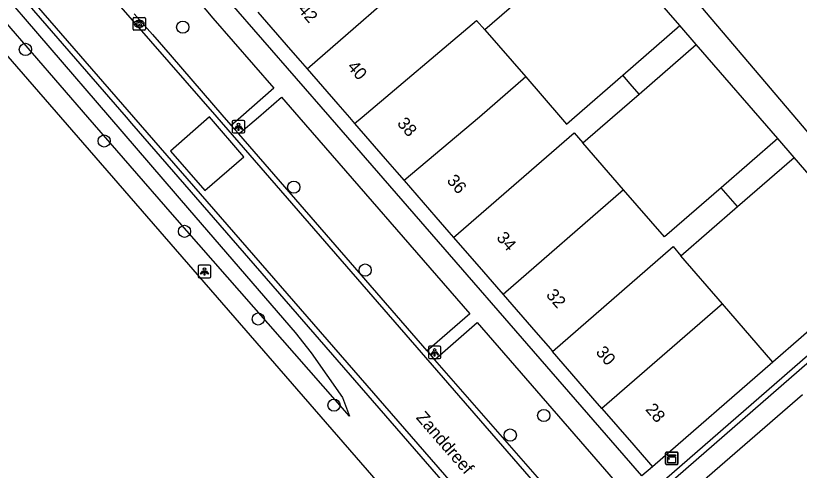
# Model space of a CAD drawing. Extents: x 155888 to 156864, y 383882 to 384671.
# Drawn here: x 156558.5 to 156621.4, y 383971.7 to 384008.1 of the extents above; entities that cross this region are included whole.
import ezdxf

# ---------------------------------------------------------------- set-up
doc = ezdxf.new("R2010")
doc.units = 0
for name, color, linetype in [('IMGEO_Boom', 7, 'Continuous'), ('IMGEO_Greppel_droge_sloot', 7, 'Continuous'), ('IMGEO_Kast', 7, 'Continuous'), ('IMGEO_Kolk', 7, 'Continuous'), ('IMGEO_Lichtpunt', 7, 'Continuous'), ('IMGEO_Openbare_ruimte_label', 7, 'Continuous'), ('IMGEO_OVBaan_gesloten', 7, 'Continuous'), ('IMGEO_Pand', 7, 'Continuous'), ('IMGEO_Pand_nummerreeks', 7, 'Continuous'), ('IMGEO_Rijbaan_lokaal_gesloten', 7, 'Continuous'), ('IMGEO_Rijbaan_lokaal_open', 7, 'Continuous'), ('IMGEO_Voetpad_open', 7, 'Continuous')]:
    doc.layers.add(name, color=color, linetype=linetype)

msp = doc.modelspace()

# ---------------------------------------------------------------- linework, layer by layer
at = {"layer": 'IMGEO_Boom'}
for centre in [(156571.906, 384007.21), (156559.288, 384005.432), (156565.6, 383998.088), (156580.809, 383994.382), (156572.045, 383990.842), (156586.541, 383987.738), (156577.967, 383983.812), (156584.041, 383976.905), (156600.863, 383976.073), (156598.179, 383974.504)]:
    msp.add_circle(centre, 0.489, dxfattribs=at)
at = {"layer": 'IMGEO_Greppel_droge_sloot'}
msp.add_lwpolyline([(156528.954, 384042.75), (156556.426, 384011.152), (156566.03, 384000), (156572.445, 383992.551), (156580.931, 383982.719), (156582.218, 383981.09), (156584.728, 383977.511), (156585.273, 383976.032), (156571.074, 383992.201), (156564.306, 384000), (156555.384, 384010.282), (156527.92, 384041.892)], dxfattribs=at)
at = {"layer": 'IMGEO_Kast'}
for p, q in [((156610.629, 383972.219), (156610.629, 383973.06)), ((156610.629, 383973.06), (156610.629, 383972.219)), ((156610.704, 383973.144), (156611.545, 383973.144)), ((156611.545, 383973.144), (156610.704, 383973.144)), ((156611.629, 383973.069), (156611.629, 383972.228)), ((156611.629, 383972.228), (156611.629, 383973.069)), ((156611.554, 383972.144), (156610.713, 383972.144)), ((156610.713, 383972.144), (156611.554, 383972.144))]:
    msp.add_line(p, q, dxfattribs=at)
for points in [[(156610.824, 383972.934), (156611.424, 383972.934), (156611.424, 383972.849), (156610.824, 383972.849), (156610.824, 383972.934)], [(156610.824, 383972.759), (156611.424, 383972.759), (156611.424, 383972.27), (156610.824, 383972.27), (156610.824, 383972.759)]]:
    msp.add_lwpolyline(points, dxfattribs=at)
msp.add_circle((156610.908, 383972.608), 0.0377, dxfattribs=at)
for centre, start, end in [((156610.707, 383973.066), 92.4484, 184.28452), ((156610.707, 383973.066), 92.4484, 184.28452), ((156611.551, 383973.066), 2.4484, 94.28452), ((156611.551, 383973.066), 2.4484, 94.28452), ((156610.707, 383972.222), 182.4484, 274.28452), ((156610.707, 383972.222), 182.4484, 274.28452), ((156611.551, 383972.222), 272.4484, 4.28452), ((156611.551, 383972.222), 272.4484, 4.28452)]:
    msp.add_arc(centre, 0.0779, start, end, dxfattribs=at)
at = {"layer": 'IMGEO_Kolk'}
for p, q in [((156567.92, 384007.056), (156567.92, 384007.908)), ((156567.995, 384007.982), (156568.847, 384007.982)), ((156568.921, 384007.908), (156568.921, 384007.056)), ((156568.431, 384007.202), (156568.406, 384007.202)), ((156568.408, 384007.762), (156568.433, 384007.762)), ((156568.847, 384006.982), (156567.995, 384006.982))]:
    msp.add_line(p, q, dxfattribs=at)
for points in [[(156567.92, 384007.056), (156567.92, 384007.908)], [(156567.995, 384007.982), (156568.847, 384007.982)], [(156568.921, 384007.908), (156568.921, 384007.056)], [(156568.241, 384007.682), (156568.364, 384007.682), (156568.364, 384007.531), (156568.494, 384007.682), (156568.658, 384007.682), (156568.512, 384007.531), (156568.665, 384007.282), (156568.513, 384007.282), (156568.428, 384007.446), (156568.364, 384007.379), (156568.364, 384007.282), (156568.241, 384007.282), (156568.241, 384007.682)], [(156568.847, 384006.982), (156567.995, 384006.982)]]:
    msp.add_lwpolyline(points, dxfattribs=at)
for centre, start, end in [((156567.997, 384007.906), 91.55205, 178.44795), ((156567.997, 384007.906), 91.55205, 178.44795), ((156568.845, 384007.906), 1.55205, 88.44795), ((156568.845, 384007.906), 1.55205, 88.44795), ((156567.997, 384007.058), 181.55205, 268.44795), ((156567.997, 384007.058), 181.55205, 268.44795), ((156568.845, 384007.058), 271.55205, 358.44795), ((156568.845, 384007.058), 271.55205, 358.44795)]:
    msp.add_arc(centre, 0.0765, start, end, dxfattribs=at)
for centre, major_axis, ratio, start_param, end_param in [((156568.407, 384007.482), (-0.387, 0.002), 0.722429, 4.712389, 7.853982), ((156568.432, 384007.482), (-0.39, 0.002), 0.717154, 1.570796, 4.712389)]:
    msp.add_ellipse(centre, major_axis=major_axis, ratio=ratio, start_param=start_param, end_param=end_param, dxfattribs=at)
at = {"layer": 'IMGEO_Lichtpunt'}
for p, q in [((156576.784, 383999.726), (156575.976, 383999.726)), ((156576.784, 383999.726), (156575.976, 383999.726)), ((156575.882, 383999.631), (156575.882, 383998.824)), ((156575.882, 383999.631), (156575.882, 383998.824)), ((156576.878, 383998.824), (156576.878, 383999.631)), ((156576.878, 383998.824), (156576.878, 383999.631)), ((156575.976, 383998.73), (156576.784, 383998.73)), ((156575.976, 383998.73), (156576.784, 383998.73)), ((156573.157, 383988.023), (156573.157, 383987.216)), ((156573.157, 383988.023), (156573.157, 383987.216)), ((156574.059, 383988.118), (156573.251, 383988.118)), ((156574.059, 383988.118), (156573.251, 383988.118)), ((156574.153, 383987.216), (156574.153, 383988.023)), ((156574.153, 383987.216), (156574.153, 383988.023)), ((156573.251, 383987.122), (156574.059, 383987.122)), ((156573.251, 383987.122), (156574.059, 383987.122)), ((156591.611, 383981.538), (156591.611, 383980.731)), ((156591.611, 383981.538), (156591.611, 383980.731)), ((156592.513, 383981.633), (156591.705, 383981.633)), ((156592.513, 383981.633), (156591.705, 383981.633)), ((156592.607, 383980.731), (156592.607, 383981.538)), ((156592.607, 383980.731), (156592.607, 383981.538)), ((156591.705, 383980.637), (156592.513, 383980.637)), ((156591.705, 383980.637), (156592.513, 383980.637))]:
    msp.add_line(p, q, dxfattribs=at)
for points in [[(156576.256, 383999.295), (156576.295, 383999.267), (156576.107, 383999.005), (156576.069, 383999.032), (156576.256, 383999.295)], [(156576.358, 383999.247), (156576.405, 383999.247), (156576.405, 383998.925), (156576.358, 383998.925), (156576.358, 383999.247)], [(156576.468, 383999.267), (156576.506, 383999.294), (156576.693, 383999.032), (156576.654, 383999.004), (156576.468, 383999.267)], [(156573.531, 383987.687), (156573.57, 383987.659), (156573.382, 383987.397), (156573.344, 383987.424), (156573.531, 383987.687)], [(156573.633, 383987.639), (156573.68, 383987.639), (156573.68, 383987.317), (156573.633, 383987.317), (156573.633, 383987.639)], [(156573.743, 383987.659), (156573.781, 383987.686), (156573.968, 383987.424), (156573.929, 383987.396), (156573.743, 383987.659)], [(156591.985, 383981.202), (156592.024, 383981.174), (156591.836, 383980.912), (156591.798, 383980.939), (156591.985, 383981.202)], [(156592.087, 383981.154), (156592.134, 383981.154), (156592.134, 383980.832), (156592.087, 383980.832), (156592.087, 383981.154)], [(156592.197, 383981.174), (156592.235, 383981.201), (156592.422, 383980.939), (156592.383, 383980.911), (156592.197, 383981.174)]]:
    msp.add_lwpolyline(points, dxfattribs=at)
for centre in [(156576.381, 383999.429), (156573.656, 383987.821), (156592.11, 383981.336)]:
    msp.add_circle(centre, 0.0994, dxfattribs=at)
for centre, start, end in [((156575.976, 383999.631), 90, 180), ((156575.976, 383999.631), 90, 180), ((156576.784, 383999.631), 0, 90), ((156576.784, 383999.631), 0, 90), ((156575.976, 383998.824), 180, 270), ((156575.976, 383998.824), 180, 270), ((156576.784, 383998.824), 270, 0), ((156576.784, 383998.824), 270, 360), ((156573.251, 383988.023), 90, 180), ((156573.251, 383988.023), 90, 180), ((156574.059, 383988.023), 0, 90), ((156574.059, 383988.023), 0, 90), ((156573.251, 383987.216), 180, 270), ((156573.251, 383987.216), 180, 270), ((156574.059, 383987.216), 270, 0), ((156574.059, 383987.216), 270, 360), ((156591.705, 383981.538), 90, 180), ((156591.705, 383981.538), 90, 180), ((156592.513, 383981.538), 0, 90), ((156592.513, 383981.538), 0, 90), ((156591.705, 383980.731), 180, 270), ((156591.705, 383980.731), 180, 270), ((156592.513, 383980.731), 270, 0), ((156592.513, 383980.731), 270, 360)]:
    msp.add_arc(centre, 0.0946, start, end, dxfattribs=at)
at = {"layer": 'IMGEO_OVBaan_gesloten'}
msp.add_lwpolyline([(156660.479, 383886.538), (156657.48, 383890.128), (156649.574, 383899.314), (156634.845, 383916.306), (156562.118, 384000), (156526.643, 384040.832)], dxfattribs=at)
at = {"layer": 'IMGEO_Pand'}
for points in [[(156581.878, 384003.881), (156591.546, 384012.28)], [(156600.643, 384010.911), (156596.136, 384006.996)], [(156577.944, 384008.41), (156580.55, 384005.409), (156581.331, 384004.511), (156581.878, 384003.881)], [(156585.697, 383999.483), (156586.292, 384000), (156595.48, 384007.751), (156596.136, 384006.996)], [(156607.199, 384003.362), (156611.773, 384007.335)], [(156613.084, 384005.825), (156611.773, 384007.335)], [(156596.136, 384006.996), (156599.414, 384003.222)], [(156608.511, 384001.853), (156613.084, 384005.825)], [(156581.878, 384003.881), (156584.355, 384001.03), (156585.273, 383999.972), (156585.697, 383999.483)], [(156599.414, 384003.222), (156595.705, 384000), (156589.664, 383994.916)], [(156599.414, 384003.222), (156602.212, 384000), (156602.692, 383999.447), (156603.329, 384000), (156607.199, 384003.362)], [(156608.511, 384001.853), (156607.806, 384002.664), (156607.199, 384003.362)], [(156604.004, 383997.938), (156606.378, 384000), (156608.511, 384001.853)], [(156585.697, 383999.483), (156588.153, 383996.655), (156589.073, 383995.596), (156589.664, 383994.916)], [(156593.631, 383990.348), (156603.3, 383998.749), (156604.004, 383997.938)], [(156607.267, 383994.181), (156604.004, 383997.938)], [(156619.641, 383998.277), (156615.1, 383994.333)], [(156620.952, 383996.767), (156619.641, 383998.277)], [(156616.412, 383992.824), (156620.952, 383996.767)], [(156589.664, 383994.916), (156592.218, 383991.975), (156593.26, 383990.776), (156593.631, 383990.348)], [(156607.267, 383994.181), (156597.599, 383985.78)], [(156615.1, 383994.333), (156610.56, 383990.389), (156607.267, 383994.181)], [(156616.412, 383992.824), (156615.1, 383994.333)], [(156611.871, 383988.88), (156616.412, 383992.824)], [(156593.631, 383990.348), (156596.031, 383987.585), (156597.07, 383986.389), (156597.599, 383985.78)], [(156601.566, 383981.212), (156611.237, 383989.615), (156611.871, 383988.88)], [(156615.191, 383985.036), (156611.871, 383988.88)], [(156597.599, 383985.78), (156600.225, 383982.756), (156601.392, 383981.413), (156601.566, 383981.212)], [(156615.191, 383985.036), (156605.533, 383976.645)], [(156619.232, 383980.357), (156615.191, 383985.036)], [(156605.533, 383976.645), (156604.809, 383977.478), (156603.63, 383978.836), (156601.566, 383981.212)], [(156619.232, 383980.357), (156609.595, 383971.968)], [(156611.955, 383969.403), (156621.607, 383977.767)], [(156605.533, 383976.645), (156608.095, 383973.695), (156609.266, 383972.346), (156609.595, 383971.968)]]:
    msp.add_lwpolyline(points, dxfattribs=at)
at = {"layer": 'IMGEO_Rijbaan_lokaal_gesloten'}
for points in [[(156529.628, 384051.804), (156565.483, 384010.532), (156574.636, 384000), (156603.554, 383966.725)], [(156646.206, 383910.051), (156567.998, 384000), (156530.033, 384043.663)]]:
    msp.add_lwpolyline(points, dxfattribs=at)
at = {"layer": 'IMGEO_Rijbaan_lokaal_open'}
for points in [[(156646.206, 383910.051), (156645.847, 383909.788), (156626.506, 383932.134), (156601.837, 383960.361), (156567.837, 383999.499), (156567.401, 384000), (156529.694, 384043.376)], [(156568.014, 384008.289), (156569.471, 384006.617), (156570.896, 384004.989), (156575.214, 384000), (156575.798, 383999.325)], [(156573.676, 383994.124), (156576.809, 383996.829), (156574.054, 384000.013), (156570.928, 383997.279), (156573.676, 383994.124)], [(156575.798, 383999.325), (156576.407, 383998.65)], [(156591.511, 383981.251), (156576.407, 383998.65)], [(156591.511, 383981.251), (156592.109, 383980.552)], [(156592.109, 383980.552), (156601.642, 383969.638), (156602.42, 383968.708), (156603.883, 383967.013)]]:
    msp.add_lwpolyline(points, dxfattribs=at)
at = {"layer": 'IMGEO_Voetpad_open'}
for points in [[(156626.755, 383993.273), (156598.505, 384026.501)], [(156611.773, 384007.335), (156605.217, 384014.883)], [(156608.736, 383971.231), (156583.736, 384000), (156572.933, 384012.431)], [(156571.511, 384011.292), (156574.313, 384007.943), (156579.202, 384002.311), (156576.567, 384000), (156575.798, 383999.325)], [(156619.641, 383998.277), (156613.084, 384005.825)], [(156610.824, 383970.521), (156610.517, 383970.878), (156643.992, 384000), (156648.083, 384003.559), (156648.386, 384003.208), (156644.7, 384000), (156610.824, 383970.521)], [(156576.407, 383998.65), (156577.973, 384000), (156579.829, 384001.6), (156581.218, 384000), (156594.923, 383984.215), (156591.511, 383981.251)], [(156624.206, 383993.005), (156620.952, 383996.767)], [(156628.341, 383988.255), (156619.232, 383980.357)], [(156592.109, 383980.552), (156595.533, 383983.524), (156605.035, 383972.576), (156607.297, 383969.986)], [(156609.595, 383971.968), (156608.736, 383971.231)]]:
    msp.add_lwpolyline(points, dxfattribs=at)

# ---------------------------------------------------------------- texts
at = {"layer": 'IMGEO_Openbare_ruimte_label'}
msp.add_text('Zanddreef', height=1, rotation=310.98653, dxfattribs=at).set_placement((156590.57, 383975.879))
at = {"layer": 'IMGEO_Pand_nummerreeks'}
for s, rotation, p in [('42', 310.81191, (156581.093, 384008.591)), ('40', 310.81191, (156585.051, 384004.009)), ('38', 310.97577, (156589.052, 383999.465)), ('36', 310.97773, (156593.033, 383994.88)), ('34', 310.97773, (156597.016, 383990.294)), ('32', 310.97773, (156600.997, 383985.71)), ('30', 310.97773, (156604.984, 383981.12)), ('28', 310.97577, (156608.967, 383976.536))]:
    msp.add_text(s, height=1, rotation=rotation, dxfattribs=at).set_placement(p)

doc.saveas('drawing.dxf')
